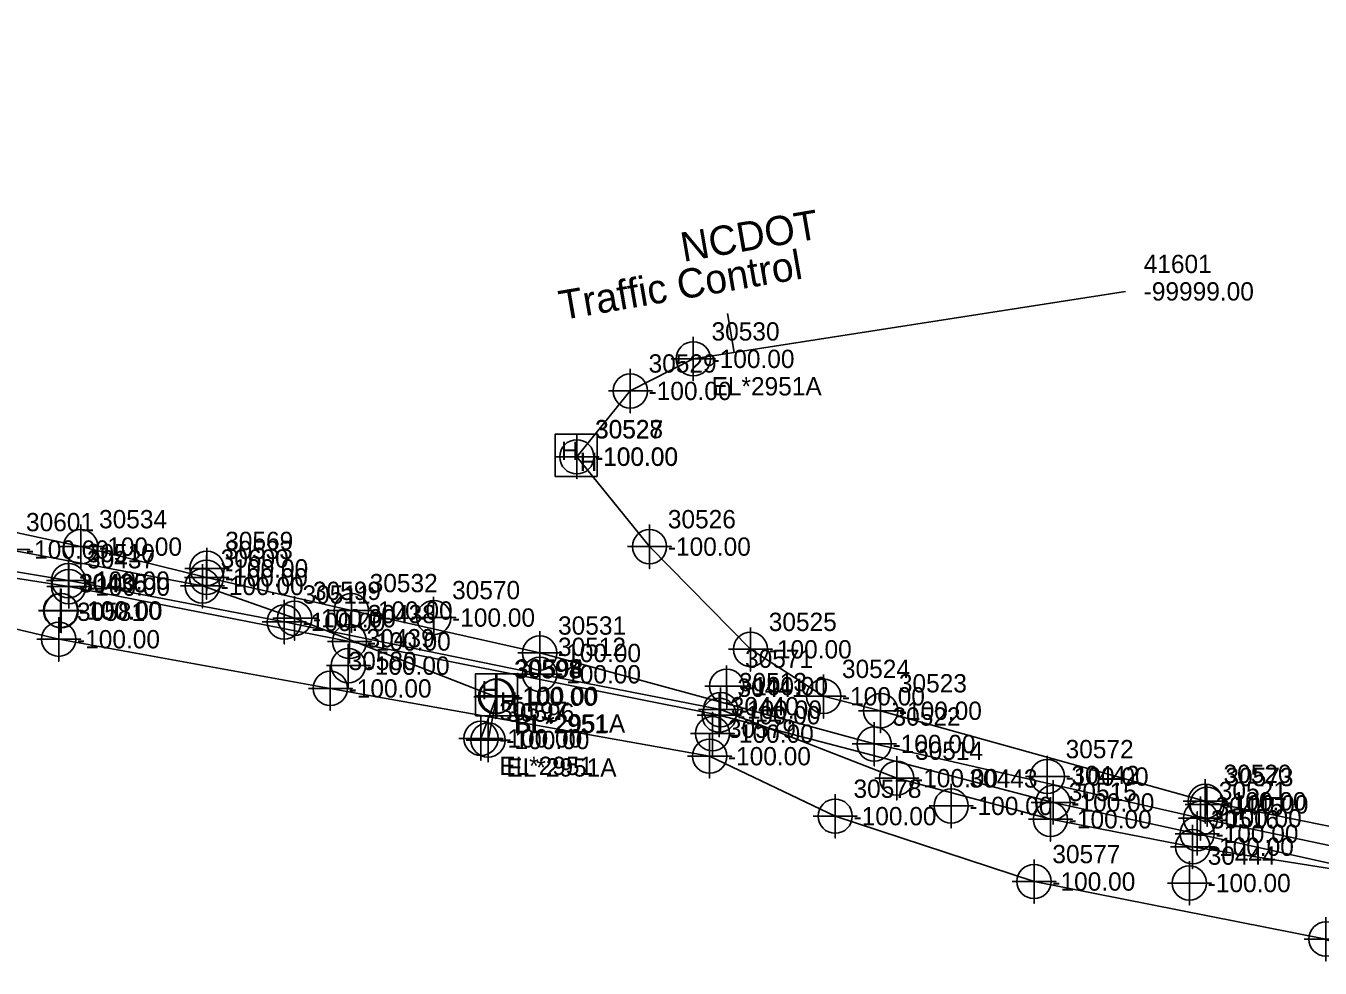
# Model space of a CAD drawing. Extents: x 2083698 to 2094313, y 743246 to 752873.
# Drawn here: x 2090330.5 to 2090507.3, y 744653.9 to 744782.6 of the extents above; entities that cross this region are included whole.
import ezdxf

# ---------------------------------------------------------------- set-up
doc = ezdxf.new("R2010")
doc.units = 0
for name, color, linetype in [('COGO Default Chain', 7, 'Continuous'), ('COGO Default Curve', 7, 'Continuous'), ('COGO Default Point Number', 7, 'Continuous'), ('COGO Default Spiral', 7, 'Continuous'), ('Default Symbol CELL', 7, 'Continuous'), ('Default Symbol Cogo Number', 7, 'Continuous'), ('Exist Other Culture Fence Line', 7, 'Continuous'), ('Exist Property Iron Pin Leader', 7, 'Continuous'), ('Exist Property Iron Pin Text', 7, 'Continuous'), ('Exist Property Line', 7, 'Continuous'), ('Exist Property Line Leader', 7, 'Continuous'), ('Exist Property Monument Leader', 7, 'Continuous'), ('Exist Property Monument Text', 7, 'Continuous'), ('Exist Right of Way Line', 7, 'Continuous'), ('Exist Right of Way Line Leader', 7, 'Continuous'), ('Exist Right of Way Line Text', 7, 'Continuous'), ('Exist Utilities Gas UG Line SUE LOS B', 7, 'Continuous'), ('Exist Utilities Power Joint Use Telephone Cogo Elevation', 7, 'Continuous'), ('Exist Utilities Power Joint Use Telephone Cogo Number', 7, 'Continuous'), ('Exist Utilities Power UG Cable SUE LOS B', 7, 'Continuous'), ('Exist Utilities Power UG Cable SUE LOS B Leader', 7, 'Continuous'), ('Exist Utilities Power UG Cable SUE LOS B Text', 7, 'Continuous'), ('Exist Utilities TV UG Cable SUE LOS B', 7, 'Continuous'), ('Old_Level_20', 7, 'Continuous'), ('Scratch_Level_2', 7, 'Continuous'), ('Scratch_Level_5', 7, 'Continuous')]:
    doc.layers.add(name, color=color, linetype=linetype)

msp = doc.modelspace()

# ---------------------------------------------------------------- linework, layer by layer
at = {"layer": 'COGO Default Curve'}
for points in [[(2090333.35, 744705.98), (2090339.35, 744705.98), (2090336.35, 744705.98), (2090336.35, 744708.98), (2090336.35, 744702.98)], [(2090371.71, 744698.49), (2090377.71, 744698.49), (2090374.71, 744698.49), (2090374.71, 744701.49), (2090374.71, 744695.49)], [(2090422.22, 744688.42), (2090428.22, 744688.42), (2090425.22, 744688.42), (2090425.22, 744691.42), (2090425.22, 744685.42)], [(2090467.85, 744676.5), (2090473.85, 744676.5), (2090470.85, 744676.5), (2090470.85, 744679.5), (2090470.85, 744673.5)], [(2090487.54, 744672.23), (2090493.54, 744672.23), (2090490.54, 744672.23), (2090490.54, 744675.23), (2090490.54, 744669.23)]]:
    msp.add_lwpolyline(points, dxfattribs=at)
for centre in [(2090336.35, 744705.98), (2090374.71, 744698.49), (2090425.22, 744688.42), (2090470.85, 744676.5), (2090490.54, 744672.23)]:
    msp.add_circle(centre, 2.34, dxfattribs=at)
at = {"layer": 'COGO Default Point Number'}
for points in [[(2090335.22, 744705.73), (2090335.22, 744699.73), (2090335.22, 744702.73), (2090338.22, 744702.73), (2090332.22, 744702.73)], [(2090335.32, 744705.7), (2090335.32, 744699.7), (2090335.32, 744702.7), (2090338.32, 744702.7), (2090332.32, 744702.7)], [(2090374.55, 744698.19), (2090374.55, 744692.19), (2090374.55, 744695.19), (2090377.55, 744695.19), (2090371.55, 744695.19)], [(2090424.31, 744688.9), (2090424.31, 744682.9), (2090424.31, 744685.9), (2090427.31, 744685.9), (2090421.31, 744685.9)], [(2090456.92, 744679.03), (2090456.92, 744673.03), (2090456.92, 744676.03), (2090459.92, 744676.03), (2090453.92, 744676.03)], [(2090489.48, 744668.49), (2090489.48, 744662.49), (2090489.48, 744665.49), (2090492.48, 744665.49), (2090486.48, 744665.49)]]:
    msp.add_lwpolyline(points, dxfattribs=at)
for centre in [(2090335.22, 744702.73), (2090335.32, 744702.7), (2090374.55, 744695.19), (2090424.31, 744685.9), (2090456.92, 744676.03), (2090489.48, 744665.49)]:
    msp.add_circle(centre, 2.34, dxfattribs=at)
at = {"layer": 'COGO Default Spiral'}
for p, q in [((2090405.75, 744723.76), (2090405.75, 744723.76)), ((2090394.86, 744691.05), (2090394.86, 744691.05))]:
    msp.add_line(p, q, dxfattribs=at)
for points in [[(2090402.8, 744721.04), (2090408.55, 744721.04), (2090408.55, 744726.79), (2090402.8, 744726.79), (2090402.8, 744721.04)], [(2090391.92, 744688.32), (2090397.67, 744688.32), (2090397.67, 744694.07), (2090391.92, 744694.07), (2090391.92, 744688.32)]]:
    msp.add_lwpolyline(points, dxfattribs=at)
at = {"layer": 'Exist Property Iron Pin Text'}
for points in [[(2090421.68, 744740.1), (2090421.68, 744734.1), (2090421.68, 744737.1), (2090424.68, 744737.1), (2090418.68, 744737.1)], [(2090413.08, 744735.72), (2090413.08, 744729.72), (2090413.08, 744732.72), (2090416.08, 744732.72), (2090410.08, 744732.72)], [(2090405.78, 744726.72), (2090405.78, 744720.72), (2090405.78, 744723.72), (2090408.78, 744723.72), (2090402.78, 744723.72)], [(2090328.01, 744714.05), (2090328.01, 744708.05), (2090328.01, 744711.05), (2090331.01, 744711.05), (2090325.01, 744711.05)], [(2090337.99, 744714.45), (2090337.99, 744708.45), (2090337.99, 744711.45), (2090340.99, 744711.45), (2090334.99, 744711.45)], [(2090415.71, 744714.45), (2090415.71, 744708.45), (2090415.71, 744711.45), (2090418.71, 744711.45), (2090412.71, 744711.45)], [(2090355.18, 744710.25), (2090355.18, 744704.25), (2090355.18, 744707.25), (2090358.18, 744707.25), (2090352.18, 744707.25)], [(2090354.61, 744709.07), (2090354.61, 744703.07), (2090354.61, 744706.07), (2090357.61, 744706.07), (2090351.61, 744706.07)], [(2090367.22, 744704.66), (2090367.22, 744698.66), (2090367.22, 744701.66), (2090370.22, 744701.66), (2090364.22, 744701.66)], [(2090374.97, 744705.72), (2090374.97, 744699.72), (2090374.97, 744702.72), (2090377.97, 744702.72), (2090371.97, 744702.72)], [(2090400.71, 744699.92), (2090400.71, 744693.92), (2090400.71, 744696.92), (2090403.71, 744696.92), (2090397.71, 744696.92)], [(2090429.5, 744700.42), (2090429.5, 744694.42), (2090429.5, 744697.42), (2090432.5, 744697.42), (2090426.5, 744697.42)], [(2090394.7, 744693.95), (2090394.7, 744687.95), (2090394.7, 744690.95), (2090397.7, 744690.95), (2090391.7, 744690.95)], [(2090394.83, 744694.02), (2090394.83, 744688.02), (2090394.83, 744691.02), (2090397.83, 744691.02), (2090391.83, 744691.02)], [(2090394.86, 744694.05), (2090394.86, 744688.05), (2090394.86, 744691.05), (2090397.86, 744691.05), (2090391.86, 744691.05)], [(2090439.5, 744694), (2090439.5, 744688), (2090439.5, 744691), (2090442.5, 744691), (2090436.5, 744691)], [(2090447.28, 744692.03), (2090447.28, 744686.03), (2090447.28, 744689.03), (2090450.28, 744689.03), (2090444.28, 744689.03)], [(2090392.67, 744688.25), (2090392.67, 744682.25), (2090392.67, 744685.25), (2090395.67, 744685.25), (2090389.67, 744685.25)], [(2090393.65, 744688.03), (2090393.65, 744682.03), (2090393.65, 744685.03), (2090396.65, 744685.03), (2090390.65, 744685.03)], [(2090446.41, 744687.49), (2090446.41, 744681.49), (2090446.41, 744684.49), (2090449.41, 744684.49), (2090443.41, 744684.49)], [(2090491.64, 744679.66), (2090491.64, 744673.66), (2090491.64, 744676.66), (2090494.64, 744676.66), (2090488.64, 744676.66)], [(2090490.99, 744677.33), (2090490.99, 744671.33), (2090490.99, 744674.33), (2090493.99, 744674.33), (2090487.99, 744674.33)]]:
    msp.add_lwpolyline(points, dxfattribs=at)
for centre in [(2090421.68, 744737.1), (2090413.08, 744732.72), (2090405.78, 744723.72), (2090337.99, 744711.45), (2090415.71, 744711.45), (2090354.61, 744706.07), (2090355.18, 744707.25), (2090374.97, 744702.72), (2090367.22, 744701.66), (2090400.71, 744696.92), (2090429.5, 744697.42), (2090394.7, 744690.95), (2090394.83, 744691.02), (2090394.86, 744691.05), (2090439.5, 744691), (2090447.28, 744689.03), (2090392.67, 744685.25), (2090393.65, 744685.03), (2090446.41, 744684.49), (2090491.64, 744676.66), (2090490.99, 744674.33)]:
    msp.add_circle(centre, 2.34, dxfattribs=at)
at = {"layer": 'Exist Property Line Leader'}
for points in [[(2090336.31, 744709.81), (2090336.31, 744703.81), (2090336.31, 744706.81), (2090339.31, 744706.81), (2090333.31, 744706.81)], [(2090365.79, 744704.16), (2090365.79, 744698.16), (2090365.79, 744701.16), (2090368.79, 744701.16), (2090362.79, 744701.16)], [(2090334.98, 744701.8), (2090334.98, 744695.8), (2090334.98, 744698.8), (2090337.98, 744698.8), (2090331.98, 744698.8)], [(2090400.7, 744697.01), (2090400.7, 744691.01), (2090400.7, 744694.01), (2090403.7, 744694.01), (2090397.7, 744694.01)], [(2090372.09, 744695.08), (2090372.09, 744689.08), (2090372.09, 744692.08), (2090375.09, 744692.08), (2090369.09, 744692.08)], [(2090425.42, 744692.19), (2090425.42, 744686.19), (2090425.42, 744689.19), (2090428.42, 744689.19), (2090422.42, 744689.19)], [(2090423.92, 744685.82), (2090423.92, 744679.82), (2090423.92, 744682.82), (2090426.92, 744682.82), (2090420.92, 744682.82)], [(2090449.49, 744682.82), (2090449.49, 744676.82), (2090449.49, 744679.82), (2090452.49, 744679.82), (2090446.49, 744679.82)], [(2090441.08, 744677.63), (2090441.08, 744671.63), (2090441.08, 744674.63), (2090444.08, 744674.63), (2090438.08, 744674.63)], [(2090470.49, 744677.2), (2090470.49, 744671.2), (2090470.49, 744674.2), (2090473.49, 744674.2), (2090467.49, 744674.2)], [(2090489.91, 744673.45), (2090489.91, 744667.45), (2090489.91, 744670.45), (2090492.91, 744670.45), (2090486.91, 744670.45)], [(2090468.25, 744668.7), (2090468.25, 744662.7), (2090468.25, 744665.7), (2090471.25, 744665.7), (2090465.25, 744665.7)], [(2090508.14, 744660.83), (2090508.14, 744654.83), (2090508.14, 744657.83), (2090511.14, 744657.83), (2090505.14, 744657.83)]]:
    msp.add_lwpolyline(points, dxfattribs=at)
for centre in [(2090336.31, 744706.81), (2090365.79, 744701.16), (2090334.98, 744698.8), (2090400.7, 744694.01), (2090372.09, 744692.08), (2090425.42, 744689.19), (2090423.92, 744682.82), (2090449.49, 744679.82), (2090441.08, 744674.63), (2090470.49, 744674.2), (2090489.91, 744670.45), (2090468.25, 744665.7), (2090508.14, 744657.83)]:
    msp.add_circle(centre, 2.34, dxfattribs=at)
at = {"layer": 'Exist Right of Way Line Text'}
for points in [[(2090355.2, 744711.29), (2090355.23, 744705.48), (2090355.22, 744708.48), (2090358.23, 744708.48), (2090352.23, 744708.48)], [(2090386.19, 744704.57), (2090386.23, 744698.76), (2090386.21, 744701.76), (2090389.23, 744701.76), (2090383.23, 744701.76)], [(2090426.23, 744695.2), (2090426.26, 744689.39), (2090426.24, 744692.39), (2090429.26, 744692.39), (2090423.26, 744692.39)], [(2090470.03, 744682.85), (2090470.06, 744677.04), (2090470.04, 744680.04), (2090473.06, 744680.04), (2090467.06, 744680.04)], [(2090491.86, 744679.05), (2090491.9, 744673.23), (2090491.88, 744676.23), (2090494.9, 744676.23), (2090488.9, 744676.23)]]:
    msp.add_lwpolyline(points, dxfattribs=at)
for centre in [(2090355.23, 744708.48), (2090386.23, 744701.76), (2090426.26, 744692.39), (2090470.06, 744680.04), (2090491.9, 744676.23)]:
    msp.add_circle(centre, 2.34, dxfattribs=at)
at = {"layer": 'Exist Utilities Gas UG Line SUE LOS B'}
msp.add_lwpolyline([(2090047.15, 744748.21), (2090068.01, 744744.82), (2090107.48, 744739.55), (2090148.02, 744734.49), (2090170.59, 744732.29), (2090193.7, 744729.31), (2090204.82, 744727.74), (2090204.93, 744727.85), (2090248.2, 744720.53), (2090269.93, 744716.3), (2090289.96, 744713.23), (2090336.35, 744705.98), (2090374.71, 744698.49), (2090425.22, 744688.42), (2090470.85, 744676.5), (2090490.54, 744672.23), (2090531.88, 744663.02)], dxfattribs=at)
at = {"layer": 'Exist Utilities Power UG Cable SUE LOS B'}
for p, q in [((2090421.68, 744737.1), (2090480.73, 744746.32)), ((2090394.86, 744691.05), (2090392.67, 744685.25)), ((2090394.83, 744691.02), (2090393.65, 744685.03))]:
    msp.add_line(p, q, dxfattribs=at)
for points in [[(2090213.86, 744782.59), (2090213.69, 744781.05), (2090231.51, 744754.73), (2090247.29, 744737.92), (2090254.23, 744731.28), (2090264.85, 744725.3), (2090278.14, 744720.59), (2090299.81, 744717.33), (2090328.01, 744711.05), (2090354.61, 744706.07), (2090367.22, 744701.66), (2090394.7, 744690.95)], [(2090278.78, 744751.07), (2090277.74, 744748.11), (2090276.91, 744742.38), (2090276.81, 744731.75), (2090285.74, 744728.52), (2090300.22, 744720.43), (2090315.81, 744716.25), (2090337.99, 744711.45), (2090355.18, 744707.25), (2090374.97, 744702.72), (2090400.71, 744696.92), (2090446.41, 744684.49), (2090490.99, 744674.33), (2090532.69, 744665.5)], [(2090421.68, 744737.1), (2090413.08, 744732.72), (2090405.78, 744723.72), (2090415.71, 744711.45), (2090429.5, 744697.42), (2090439.5, 744691), (2090447.28, 744689.03), (2090491.64, 744676.66), (2090533.09, 744668.28)]]:
    msp.add_lwpolyline(points, dxfattribs=at)
at = {"layer": 'Exist Utilities Power UG Cable SUE LOS B Leader'}
msp.add_line((2090427.26, 744737.97), (2090426.35, 744743.28), dxfattribs=at)
at = {"layer": 'Exist Utilities TV UG Cable SUE LOS B'}
for points in [[(2090259.07, 744722.81), (2090276.72, 744713.85), (2090300.17, 744707.06), (2090334.98, 744698.8), (2090372.09, 744692.08), (2090423.92, 744682.82), (2090441.08, 744674.63), (2090468.25, 744665.7), (2090508.14, 744657.83), (2090516.63, 744653.87)], [(2090303.78, 744712.23), (2090336.31, 744706.81), (2090365.79, 744701.16), (2090400.7, 744694.01), (2090425.42, 744689.19), (2090449.49, 744679.82), (2090470.49, 744674.2), (2090489.91, 744670.45), (2090532.55, 744663.7)]]:
    msp.add_lwpolyline(points, dxfattribs=at)

# ---------------------------------------------------------------- texts
at = {"layer": 'COGO Default Chain'}
for p in [(2090338.85, 744704.73), (2090377.21, 744697.24), (2090427.72, 744687.17), (2090473.35, 744675.25), (2090493.04, 744670.98)]:
    msp.add_text('-100.00', height=2.5, dxfattribs=at).set_placement(p)
at = {"layer": 'COGO Default Spiral'}
for p in [(2090403.59, 744723.29), (2090406.15, 744721.77), (2090392.71, 744690.58), (2090395.27, 744689.05)]:
    msp.add_text('H', height=2.5, dxfattribs=at).set_placement(p)
at = {"layer": 'Default Symbol CELL'}
for s, p in [('30510', (2090338.81, 744709.31)), ('30511', (2090368.29, 744703.66)), ('30581', (2090337.48, 744701.3)), ('30512', (2090403.2, 744696.51)), ('30580', (2090374.59, 744694.58)), ('30513', (2090427.92, 744691.69)), ('30579', (2090426.42, 744685.32)), ('30514', (2090451.99, 744682.32)), ('30578', (2090443.58, 744677.13)), ('30515', (2090472.99, 744676.7)), ('30516', (2090492.41, 744672.95)), ('30577', (2090470.75, 744668.2))]:
    msp.add_text(s, height=2.5, dxfattribs=at).set_placement(p)
at = {"layer": 'Default Symbol Cogo Number'}
for p in [(2090338.81, 744705.56), (2090368.29, 744699.91), (2090337.48, 744697.55), (2090403.2, 744692.76), (2090374.59, 744690.83), (2090427.92, 744687.94), (2090426.42, 744681.57), (2090451.99, 744678.57), (2090443.58, 744673.38), (2090472.99, 744672.95), (2090492.41, 744669.2), (2090470.75, 744664.45)]:
    msp.add_text('-100.00', height=2.5, dxfattribs=at).set_placement(p)
at = {"layer": 'Exist Other Culture Fence Line'}
for p in [(2090408.25, 744722.51), (2090397.36, 744689.8)]:
    msp.add_text('-100.00', height=2.5, dxfattribs=at).set_placement(p)
at = {"layer": 'Exist Property Iron Pin Leader'}
for s, p in [('30530', (2090424.18, 744739.6)), ('30529', (2090415.58, 744735.22)), ('30527', (2090408.28, 744726.22)), ('30601', (2090330.51, 744713.55)), ('30534', (2090340.49, 744713.95)), ('30526', (2090418.21, 744713.95)), ('30533', (2090357.68, 744709.75)), ('30600', (2090357.11, 744708.57)), ('30599', (2090369.72, 744704.16)), ('30532', (2090377.47, 744705.22)), ('30531', (2090403.21, 744699.42)), ('30525', (2090432, 744699.92)), ('30598', (2090397.2, 744693.45)), ('30595', (2090397.33, 744693.52)), ('30594', (2090397.36, 744693.55)), ('30524', (2090442, 744693.5)), ('30523', (2090449.78, 744691.53)), ('30597', (2090395.17, 744687.75)), ('30596', (2090396.15, 744687.53)), ('30522', (2090448.91, 744686.99)), ('30520', (2090494.14, 744679.16)), ('30521', (2090493.49, 744676.83))]:
    msp.add_text(s, height=2.5, dxfattribs=at).set_placement(p)
at = {"layer": 'Exist Property Line'}
for p in [(2090337.72, 744701.48), (2090337.82, 744701.45), (2090377.05, 744693.94), (2090426.81, 744684.65), (2090459.42, 744674.78), (2090491.98, 744664.24)]:
    msp.add_text('-100.00', height=2.5, dxfattribs=at).set_placement(p)
at = {"layer": 'Exist Property Monument Leader'}
for s, p in [('EL*2951A', (2090424.18, 744732.1)), ('BL*2951A', (2090397.33, 744686.02)), ('BL*2951', (2090397.36, 744686.05)), ('BL*2951', (2090397.2, 744685.95)), ('EL*2951', (2090395.17, 744680.25)), ('EL*2951A', (2090396.15, 744680.03))]:
    msp.add_text(s, height=2.5, dxfattribs=at).set_placement(p)
at = {"layer": 'Exist Property Monument Text'}
for p in [(2090424.18, 744735.85), (2090415.58, 744731.47), (2090408.28, 744722.47), (2090330.51, 744709.8), (2090340.49, 744710.2), (2090418.21, 744710.2), (2090357.68, 744706), (2090357.11, 744704.82), (2090369.72, 744700.41), (2090377.47, 744701.47), (2090403.21, 744695.67), (2090432, 744696.17), (2090397.2, 744689.7), (2090397.33, 744689.77), (2090397.36, 744689.8), (2090442, 744689.75), (2090449.78, 744687.78), (2090395.17, 744684), (2090396.15, 744683.78), (2090448.91, 744683.24), (2090494.14, 744675.41), (2090493.49, 744673.08)]:
    msp.add_text('-100.00', height=2.5, dxfattribs=at).set_placement(p)
at = {"layer": 'Exist Right of Way Line'}
for s, p in [('30436', (2090337.72, 744705.23)), ('30435', (2090337.82, 744705.2)), ('30439', (2090377.05, 744697.69)), ('30440', (2090426.81, 744688.4)), ('30443', (2090459.42, 744678.53)), ('30444', (2090491.98, 744667.99))]:
    msp.add_text(s, height=2.5, dxfattribs=at).set_placement(p)
at = {"layer": 'Exist Right of Way Line Leader'}
for s, p in [('30569', (2090357.73, 744710.98)), ('30570', (2090388.73, 744704.26)), ('30571', (2090428.76, 744694.89)), ('30572', (2090472.56, 744682.54)), ('30573', (2090494.4, 744678.73))]:
    msp.add_text(s, height=2.5, dxfattribs=at).set_placement(p)
at = {"layer": 'Exist Utilities Power Joint Use Telephone Cogo Elevation'}
msp.add_text('-99999.00', height=2.5, dxfattribs=at).set_placement((2090483.23, 744745.07))
at = {"layer": 'Exist Utilities Power Joint Use Telephone Cogo Number'}
msp.add_text('41601', height=2.5, dxfattribs=at).set_placement((2090483.23, 744748.82))
at = {"layer": 'Exist Utilities Power UG Cable SUE LOS B Text'}
for s, p in [('NCDOT ', (2090420.33, 744750.34)), ('Traffic Control', (2090403.71, 744742.39))]:
    msp.add_text(s, height=4, rotation=9.7874, dxfattribs=at).set_placement(p)
at = {"layer": 'Old_Level_20'}
for s, p in [('30437', (2090338.85, 744708.48)), ('30438', (2090377.21, 744700.99)), ('30441', (2090427.72, 744690.92)), ('30442', (2090473.35, 744679)), ('30445', (2090493.04, 744674.73))]:
    msp.add_text(s, height=2.5, dxfattribs=at).set_placement(p)
at = {"layer": 'Scratch_Level_2'}
for p in [(2090357.73, 744707.23), (2090388.73, 744700.51), (2090428.76, 744691.14), (2090472.56, 744678.79), (2090494.4, 744674.98)]:
    msp.add_text('-100.00', height=2.5, dxfattribs=at).set_placement(p)
at = {"layer": 'Scratch_Level_5'}
for s, p in [('30528', (2090408.25, 744726.26)), ('30593', (2090397.36, 744693.55))]:
    msp.add_text(s, height=2.5, dxfattribs=at).set_placement(p)

doc.saveas('drawing.dxf')
